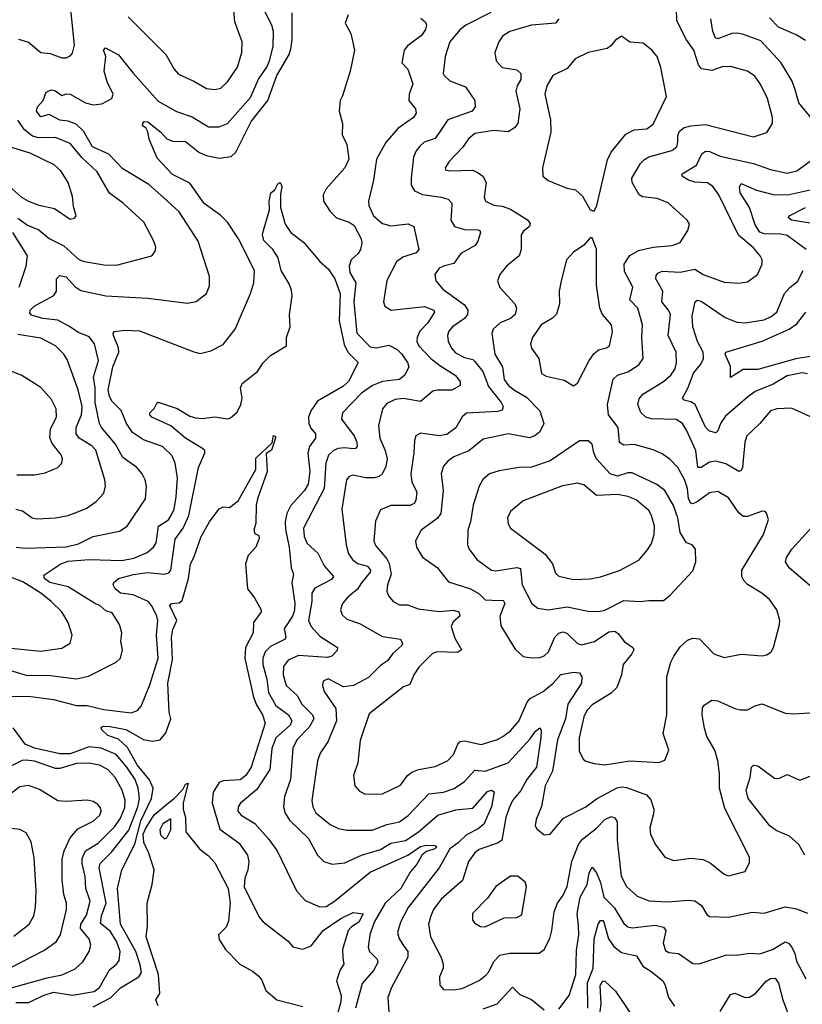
# Model space of a CAD drawing. Extents: x 1933546 to 2138868, y 524910 to 667279.
# Tile 294 of 466: x 2023414 to 2027147, y 634363 to 639061. Entities that reach past the tile are written whole.
import ezdxf

# ---------------------------------------------------------------- set-up
doc = ezdxf.new("R2010")
doc.units = 0

msp = doc.modelspace()

# ---------------------------------------------------------------- linework, layer by layer
at = {"layer": '0CON10XD'}
for points in [[(2023396.2, 636545), (2023439.6, 636539.6), (2023635, 636545.3), (2023695, 636560), (2023765, 636594.7), (2023889.5, 636620.5), (2023926.7, 636645), (2024014.5, 636775), (2024018.8, 636835), (2024012.7, 636865), (2023998.2, 636895), (2023973.1, 636925), (2023905, 636972.5), (2023871, 637035), (2023803.3, 637115), (2023793.9, 637133.9), (2023774.3, 637235), (2023773.8, 637305), (2023765.5, 637355), (2023788.9, 637435), (2023771.2, 637515), (2023745, 637548.6), (2023695, 637568.5), (2023648.1, 637598.1), (2023595, 637627), (2023524, 637635), (2023470.6, 637650.6), (2023462.3, 637662.3), (2023464.3, 637675), (2023482.9, 637695), (2023577.3, 637745), (2023588.9, 637765), (2023590, 637825), (2023605, 637840.8), (2023635, 637834.4), (2023677.2, 637787.3), (2023705, 637768.2), (2023825, 637744.1), (2024025, 637732.1), (2024215, 637708.8), (2024255, 637716.7), (2024304.4, 637755), (2024319.3, 637790.7), (2024319.1, 637835), (2024265, 638004), (2024174.2, 638144.2), (2024117.2, 638197.2), (2024030, 638275), (2023905, 638349.5), (2023839, 638419), (2023761.1, 638455), (2023718.9, 638528.9), (2023682.6, 638562.6), (2023645, 638577.2), (2023605, 638582.1), (2023555, 638608.1), (2023515, 638598.1), (2023494.4, 638625), (2023498, 638645), (2023526.2, 638675), (2023540, 638715), (2023564.2, 638725.8), (2023585, 638722), (2023615, 638700), (2023635, 638708), (2023655, 638705.6), (2023727.5, 638665), (2023765, 638655.5), (2023805, 638658.9), (2023853.3, 638685), (2023859.6, 638705), (2023830.8, 638765), (2023816.4, 638815), (2023824.4, 638885), (2023812.9, 638915), (2023822.6, 638927.4), (2023885, 638893.6), (2023955.2, 638805.2), (2024075, 638673.1), (2024162.3, 638622.3), (2024237.1, 638597.1), (2024315, 638550.4), (2024365, 638549.6), (2024405, 638566.2), (2024515, 638689.1), (2024553, 638777), (2024592.6, 638835), (2024605.6, 638865), (2024623.6, 638933.6), (2024624.2, 639004.2), (2024616.1, 639035), (2024556.6, 639155)], [(2023407.8, 638967.8), (2023455, 638953.3), (2023515, 638904.4), (2023559.2, 638899.2), (2023615, 638879.4), (2023635, 638879.4), (2023655, 638888), (2023665, 638901.2), (2023675, 638940), (2023655.8, 639125)], [(2023931.9, 639075), (2024111.4, 638895), (2024150.6, 638825), (2024171.4, 638801.4), (2024245, 638768.5), (2024305, 638733.3), (2024345, 638727.8), (2024374, 638735), (2024405.8, 638764.2), (2024452.9, 638835), (2024473.6, 638905), (2024474.4, 638955), (2024440.6, 639050.6), (2024433.8, 639125)], [(2025985.6, 639065), (2025970, 639045), (2025855, 639035.2), (2025752, 639005), (2025717.4, 638982.6), (2025699.4, 638955), (2025680, 638905), (2025687.1, 638865), (2025715, 638832.3), (2025785, 638821.4), (2025804.4, 638804.4), (2025804.4, 638775), (2025786.4, 638745), (2025780.6, 638719.4), (2025799.7, 638635), (2025789.5, 638565), (2025775, 638545.6), (2025744.6, 638525.4), (2025675, 638532.2), (2025585, 638518.5), (2025555, 638492.2), (2025527.6, 638452.4), (2025462.9, 638385), (2025444.2, 638355), (2025444.4, 638344.4), (2025465, 638339.2), (2025575, 638342.5), (2025601, 638331), (2025623.9, 638313.9), (2025638.5, 638285), (2025630, 638215), (2025635.8, 638195), (2025675, 638176.4), (2025715, 638171.3), (2025755, 638157.7), (2025836.9, 638106.9), (2025848.3, 638088.3), (2025845.6, 638075), (2025817.4, 638052.6), (2025805.6, 638035), (2025805.5, 637965), (2025796.7, 637935), (2025735.7, 637885), (2025703.8, 637845), (2025693.8, 637815), (2025705, 637783.3), (2025776.2, 637705), (2025783.6, 637685), (2025777.8, 637655), (2025755.7, 637635), (2025705.6, 637615), (2025672.9, 637585), (2025665.6, 637565), (2025679.7, 637465), (2025717.5, 637405), (2025725, 637344.3), (2025745.4, 637315), (2025773.8, 637293.8), (2025830.7, 637260.7), (2025895.4, 637195), (2025913.6, 637135), (2025895.4, 637095), (2025871.4, 637075), (2025845, 637066.7), (2025745, 637084.8), (2025625, 637059.2), (2025556.4, 637003.6), (2025485, 636975.9), (2025455.6, 636955), (2025435, 636930), (2025424.7, 636895.3), (2025433.9, 636815), (2025422.5, 636705), (2025405, 636681.2), (2025329.2, 636625), (2025301.4, 636575), (2025307.1, 636545), (2025335, 636497.1), (2025405, 636447.1), (2025458.8, 636378.8), (2025564.4, 636345), (2025605, 636321.1), (2025635, 636292.9), (2025699.5, 636290.5), (2025720.8, 636290.8), (2025728.7, 636275), (2025704.7, 636215), (2025709.5, 636169.5), (2025777, 636057), (2025815, 636021.9), (2025855, 636015.6), (2025895, 636018.5), (2025915, 636026.5), (2025936.2, 636045), (2025966.7, 636115), (2025985, 636133.2), (2026005, 636140.9), (2026023.4, 636133.4), (2026074, 636084), (2026095, 636078.8), (2026155.6, 636095), (2026225, 636139.7), (2026253.1, 636143.1), (2026270.8, 636130.8), (2026297.1, 636095), (2026338.6, 636065), (2026343.1, 636055), (2026334.4, 636035), (2026293.3, 635985), (2026285.4, 635934.6), (2026262.9, 635875), (2026235, 635847.8), (2026145, 635792.5), (2026119.6, 635765), (2026104.6, 635735), (2026082, 635635), (2026082.8, 635572.8), (2026102.3, 635532.3), (2026115, 635522.7), (2026155, 635512.3), (2026205, 635506.1), (2026325, 635524.1), (2026463, 635517), (2026491.7, 635528.3), (2026510, 635575), (2026483.5, 635655), (2026501.2, 635745), (2026500.5, 635925), (2026520.5, 635995), (2026535, 636023.8), (2026565, 636068), (2026599.1, 636100.9), (2026625, 636110.6), (2026657.2, 636107.2), (2026725, 636036), (2026775, 636018), (2026855.8, 636034.2), (2026955, 636025.7), (2026978.7, 636031.3), (2026998.8, 636045), (2027010, 636065), (2027039.1, 636175), (2027039.5, 636195), (2027025.6, 636245), (2026990, 636295), (2026954.5, 636324.5), (2026886.4, 636366.4), (2026868.6, 636385), (2026858.6, 636405), (2026859.4, 636435), (2026962.5, 636605), (2026986, 636676), (2026977, 636707), (2026970, 636715), (2026955, 636716.2), (2026885, 636690), (2026865, 636691.4), (2026845, 636708.6), (2026795, 636779.4), (2026745, 636810.6), (2026705, 636803.8), (2026645, 636760.7), (2026625, 636751.3), (2026615, 636754.6), (2026604.5, 636775), (2026599.5, 636825), (2026585, 636867.5), (2026553.7, 636923.7), (2026515, 636963.5), (2026479.2, 636989.2), (2026435, 637008.9), (2026345, 637033.8), (2026295, 637030.4), (2026275, 637043.5), (2026268.8, 637115), (2026222.1, 637175), (2026217.8, 637225), (2026244.2, 637345.8), (2026265.8, 637364.2), (2026315, 637380.9), (2026368.1, 637415), (2026387.3, 637445), (2026382, 637545), (2026385.4, 637605), (2026361.8, 637685), (2026324.6, 637725), (2026338.5, 637785), (2026299.2, 637859.3), (2026297.3, 637895), (2026325, 637935.3), (2026365, 637960.6), (2026435, 637975.9), (2026526.4, 637983.6), (2026565, 637998.6), (2026600.8, 638055), (2026608.6, 638085), (2026598.6, 638105), (2026507.8, 638187.8), (2026455, 638207.7), (2026385, 638216.5), (2026369.2, 638225), (2026335, 638283.8), (2026334.6, 638305), (2026374.6, 638375), (2026395, 638393.8), (2026415, 638406.2), (2026525, 638436.2), (2026549.1, 638455), (2026552.9, 638477.1), (2026553.4, 638506.6), (2026561.2, 638528.8), (2026583.8, 638546.2), (2026615, 638555.3), (2026685, 638561.8), (2026915, 638501.4), (2026977.6, 638522.4), (2027004.5, 638565.5), (2027005.5, 638595), (2026980.9, 638685), (2026949.6, 638749.6), (2026921.5, 638791.5), (2026886.2, 638815), (2026805, 638837.5), (2026765, 638835.4), (2026715, 638818.5), (2026666.8, 638826.8), (2026652.2, 638845), (2026630.4, 638915), (2026595.4, 638965), (2026548.6, 639055), (2026547.2, 639112.8)], [(2024372.5, 638127.5), (2024293.7, 638183.7), (2024225, 638281.8), (2024142.7, 638322.7), (2024070, 638400), (2024031.7, 638491.7), (2024025, 638526.7), (2024015.5, 638545.5), (2024000, 638555), (2024001.2, 638565), (2024007.5, 638575), (2024025, 638574.3), (2024086.4, 638525), (2024115, 638492.2), (2024145, 638481.5), (2024205, 638479.1), (2024268.5, 638428.5), (2024302.6, 638412.6), (2024365, 638400), (2024422.2, 638407.8), (2024445, 638428.6), (2024517.6, 638575), (2024596.7, 638675), (2024640.8, 638795), (2024698.6, 638895), (2024707.2, 638922.8), (2024713.3, 638965), (2024714.2, 639094.2)], [(2024980, 639085), (2024966.2, 639045), (2024993.8, 638995), (2025010.8, 638915), (2024990, 638815), (2024952.9, 638697.1), (2024942.2, 638675), (2024938.5, 638625), (2024954.2, 638565), (2024952.3, 638512.3), (2024974, 638465), (2024984.4, 638395), (2024965, 638354.3), (2024875, 638253.8), (2024860.8, 638225), (2024862.9, 638195), (2024895, 638145.6), (2024924.4, 638115), (2024985, 638095.4), (2025008.7, 638078.7), (2025042.1, 638015), (2025045.8, 637995), (2025039.4, 637965), (2025028.1, 637945), (2024995.4, 637914.6), (2024984.7, 637885), (2024989.4, 637855), (2025016.5, 637805), (2025008, 637715), (2025022.4, 637565), (2025085, 637500.8), (2025115, 637495.3), (2025175, 637507.5), (2025215, 637487.5), (2025235, 637466.5), (2025263.8, 637425), (2025270, 637405), (2025250.8, 637365), (2025225.6, 637345), (2025145, 637334.5), (2025096.8, 637315), (2025045, 637279.1), (2024953.5, 637185), (2024948.9, 637155), (2025009.3, 637075), (2025022.5, 637045), (2025023.6, 637025), (2025015.6, 637015), (2025005, 637012.9), (2024965, 637018.5), (2024932.5, 637015), (2024910.5, 637005), (2024887.2, 636982.8), (2024874.2, 636945), (2024866, 636824), (2024768.1, 636635), (2024771.1, 636595), (2024785, 636562.5), (2024835.3, 636515.3), (2024866.6, 636455), (2024910.6, 636405), (2024900.5, 636389.5), (2024821.2, 636348.8), (2024807.3, 636325), (2024806.9, 636285), (2024791.6, 636195), (2024805, 636165.6), (2024845, 636119.1), (2024930.5, 636065), (2024928.7, 636051.3), (2024902.9, 636025), (2024881.9, 636018.1), (2024743.3, 636026.7), (2024694.4, 636005.6), (2024672.9, 635975), (2024670.9, 635935), (2024685.4, 635885), (2024736.8, 635836.8), (2024759.5, 635795), (2024811.2, 635745), (2024816.2, 635725), (2024794.9, 635685.1), (2024735.3, 635625), (2024716.4, 635585), (2024705.9, 635435), (2024676.7, 635355), (2024671.8, 635305), (2024680.7, 635275), (2024701.3, 635241.3), (2024790.9, 635155), (2024834.2, 635074.2), (2024865, 635044.5), (2024905, 635032.1), (2024965, 635037.9), (2025045, 635074.7), (2025135, 635101), (2025185, 635131.3), (2025255, 635144), (2025314.1, 635185), (2025408.1, 635265), (2025495, 635290.7), (2025575, 635299.2), (2025645, 635378.2), (2025665, 635384.4), (2025677.3, 635377.3), (2025664.7, 635305), (2025627.4, 635222.6), (2025600.1, 635199.9), (2025545, 635171.7), (2025505, 635133.2), (2025465, 635105.6), (2025415.2, 635014.8), (2025267.6, 634825), (2025231.1, 634755), (2025216.2, 634705), (2025223.8, 634675), (2025248.5, 634638.5), (2025266.1, 634615), (2025265, 634588.8), (2025186.9, 634443.1), (2025170.5, 634395), (2025175.5, 634325)], [(2025327.6, 639067.6), (2025349.1, 639049.1), (2025354, 639035), (2025349.4, 639015), (2025330.6, 638985), (2025263.8, 638936.2), (2025248.6, 638915), (2025236.9, 638855), (2025265.5, 638825.5), (2025290, 638755), (2025272.2, 638705), (2025270.5, 638675), (2025301.4, 638635), (2025305.7, 638615), (2025292.5, 638595), (2025217.6, 638542.4), (2025160.9, 638475), (2025115.5, 638395), (2025102.1, 638295), (2025077.5, 638195), (2025078.8, 638175), (2025100.9, 638125), (2025145, 638088.2), (2025185, 638076.8), (2025267.3, 638087.3), (2025293.3, 638075), (2025318, 637965), (2025305, 637948.6), (2025241.5, 637928.5), (2025211.5, 637905), (2025165, 637816.7), (2025148.5, 637715), (2025155.6, 637695), (2025185.4, 637675.4), (2025345, 637693.1), (2025390, 637675), (2025392.9, 637665), (2025361.3, 637615), (2025322.5, 637575), (2025309.2, 637545), (2025307.5, 637525), (2025317.8, 637505), (2025375.1, 637445.1), (2025418.3, 637411.7), (2025491.8, 637365), (2025515.6, 637335), (2025515.7, 637315), (2025475, 637293.4), (2025406, 637294), (2025385, 637288.2), (2025325, 637240), (2025245, 637253.5), (2025205, 637248.2), (2025165, 637229.5), (2025145, 637203.8), (2025124.7, 637125.3), (2025131.8, 637065), (2025157.3, 637005), (2025166.7, 636965), (2025160.9, 636929.1), (2025145, 636895.8), (2025129.1, 636880.9), (2025105.3, 636874.7), (2025064.7, 636874.7), (2025002.6, 636887.4), (2024985, 636880.8), (2024973.3, 636865), (2024951.1, 636725), (2024970.4, 636555), (2024983.1, 636513.1), (2025002.1, 636485), (2025025.9, 636465.9), (2025073.5, 636453.5), (2025087.9, 636435), (2025085.9, 636425), (2025045, 636374.4), (2025025, 636344.6), (2024978.5, 636305), (2024953.6, 636275), (2024944.5, 636245), (2024951.9, 636221.9), (2024975, 636201.2), (2025035, 636179.7), (2025145, 636118.2), (2025230, 636105), (2025240, 636085), (2025236.7, 636075), (2025193.2, 636036.8), (2025167.6, 636002.4), (2025135, 635979.3), (2025077.6, 635922.4), (2025005.7, 635884.3), (2024958.3, 635878.3), (2024885, 635915.5), (2024861.9, 635905), (2024857.8, 635885), (2024866.5, 635855), (2024922.5, 635775), (2024924.8, 635715.2), (2024883.8, 635615), (2024847.9, 635562.1), (2024834.6, 635525), (2024807.7, 635335), (2024811.8, 635305), (2024826.3, 635276.3), (2024895, 635220.9), (2024935, 635201.2), (2024974.7, 635194.7), (2025095, 635194.2), (2025165, 635221.1), (2025225, 635234), (2025266.7, 635263.3), (2025365, 635367.6), (2025435, 635375.8), (2025486.6, 635393.4), (2025535, 635426.5), (2025585, 635480.9), (2025635, 635476.3), (2025743.8, 635515), (2025849.5, 635630.5), (2025875, 635666.2), (2025895, 635682), (2025901.7, 635671.7), (2025899.7, 635635), (2025879.4, 635495), (2025832.5, 635435), (2025805, 635383.1), (2025765, 635336.1), (2025748.8, 635301.2), (2025732.4, 635255), (2025713.9, 635146.1), (2025696.5, 635133.5), (2025605, 635101.2), (2025585, 635085.6), (2025555.3, 635044.7), (2025526.8, 634953.2), (2025424.5, 634865), (2025388.5, 634815), (2025374.6, 634785), (2025364.7, 634745), (2025373.9, 634685), (2025425, 634586), (2025434.6, 634555), (2025433.6, 634535), (2025415.7, 634495), (2025418, 634455), (2025435, 634434.2), (2025485, 634431.9), (2025525, 634438.9), (2025605, 634476.5), (2025637.7, 634502.3), (2025651.7, 634518.3), (2025675, 634567.1), (2025705, 634597.5), (2025752.1, 634607.9), (2025892.4, 634607.6), (2025915.4, 634624.6), (2025942.6, 634677.4), (2025953.1, 634715), (2025963.2, 634805), (2025978.9, 634845), (2026006.9, 634883.1), (2026025.3, 634925), (2026048.2, 635045), (2026080.3, 635125), (2026099, 635151), (2026166.1, 635203.9), (2026205, 635245.5), (2026235, 635258.5), (2026252.5, 635252.5), (2026263.3, 635233.3), (2026263.4, 635146.6), (2026282.5, 634975), (2026307.8, 634925), (2026359.3, 634879.3), (2026416.6, 634856.6), (2026505, 634852.2), (2026605, 634860.4), (2026635, 634856.2), (2026665.6, 634835), (2026691.7, 634791.7), (2026705, 634782.5), (2026795, 634779.4), (2026907.3, 634802.7), (2026965, 634797.8), (2027065, 634827.9), (2027118.9, 634818.9), (2027172.3, 634797.7)], [(2025660.6, 639095), (2025542.2, 639035), (2025515, 639014.6), (2025465.3, 638955), (2025442.7, 638885), (2025434.6, 638805), (2025438.5, 638795), (2025465, 638770), (2025540.6, 638740.6), (2025585, 638676.2), (2025587.1, 638645), (2025572.5, 638625), (2025456.7, 638583.3), (2025395.5, 638495), (2025343.8, 638476.2), (2025322, 638458), (2025304.5, 638435), (2025293.1, 638405), (2025280.8, 638305), (2025281.7, 638271.7), (2025297.1, 638245), (2025335, 638226.6), (2025424.8, 638214.8), (2025457.1, 638205), (2025474.5, 638185), (2025473.2, 638146.8), (2025471.1, 638105), (2025488.6, 638075), (2025535, 638059.7), (2025598.8, 638058.8), (2025608.1, 638055), (2025611.5, 638045), (2025599.1, 638005), (2025585.9, 637984.1), (2025518.2, 637945), (2025485, 637898.5), (2025435, 637885.8), (2025415.6, 637875), (2025394.4, 637845), (2025399.4, 637815), (2025432.2, 637775), (2025535, 637700.5), (2025552.1, 637675), (2025549.3, 637655), (2025535.3, 637635), (2025477.7, 637595), (2025460.4, 637575), (2025454.6, 637555), (2025457.3, 637527.3), (2025473.3, 637493.3), (2025492.1, 637472.1), (2025535, 637448.8), (2025575, 637440), (2025585, 637429.6), (2025623.1, 637383.1), (2025650.4, 637310.4), (2025711.1, 637235), (2025720.4, 637215), (2025715, 637198.6), (2025695, 637191.1), (2025545, 637183.6), (2025524.1, 637165.9), (2025495, 637113.3), (2025451.2, 637081.2), (2025415, 637075.4), (2025325, 637087.8), (2025303.7, 637076.3), (2025296.6, 637053.4), (2025294.6, 636995), (2025279.6, 636895), (2025284.6, 636855), (2025308.3, 636808.2), (2025303.6, 636766.4), (2025295, 636752.5), (2025277, 636743), (2025185, 636742.9), (2025135, 636721.9), (2025111.5, 636668.5), (2025103.1, 636575), (2025111.9, 636551.9), (2025165, 636488.9), (2025175.8, 636465.8), (2025186.2, 636415), (2025168.5, 636365), (2025165.6, 636335), (2025172.6, 636312.6), (2025194.6, 636284.6), (2025225, 636269.5), (2025265, 636269.2), (2025315, 636249.6), (2025415, 636237.8), (2025484, 636244), (2025508.6, 636235), (2025513.1, 636215), (2025481.9, 636188.1), (2025472, 636165), (2025490.2, 636110.2), (2025520.8, 636055), (2025502.5, 636042.5)], [(2027195.4, 638585), (2027130, 638665), (2027113.8, 638726.2), (2027098.3, 638768.3), (2027047.1, 638855), (2026949.9, 638959.9), (2026862.6, 638992.6), (2026835, 638997), (2026811.4, 638995), (2026745, 638970.4), (2026733.5, 638975), (2026720.3, 639005), (2026711.3, 639065)], [(2027161.7, 638961.7), (2027118.7, 638988.7), (2027033.1, 639025), (2026990.6, 639070.6)], [(2026155, 638147.5), (2026167.1, 638175), (2026217.4, 638392.6), (2026235, 638429.4), (2026305.8, 638514.2), (2026345, 638535.4), (2026405, 638540), (2026435, 638562.2), (2026500, 638695), (2026472.9, 638832.9), (2026455.3, 638885.3), (2026430, 638915), (2026388.3, 638948.3), (2026325, 638954.4), (2026285, 638982.5), (2026255, 638962.5), (2026234.2, 638935.8), (2026215.9, 638924.1), (2026126.2, 638903.8), (2026063.8, 638875), (2026025, 638828.6), (2025956.9, 638795), (2025927.7, 638745), (2025918.5, 638705), (2025946.1, 638583.9), (2025947.5, 638525), (2025908.1, 638355), (2025910, 638315), (2025934.5, 638294.5), (2025965, 638281.4), (2026025, 638256.7), (2026065, 638250), (2026098.5, 638218.5), (2026135, 638153.3), (2026155, 638147.5)], [(2023405, 638113.5), (2023450.7, 638080.7), (2023505, 638058.1), (2023555, 638017.1), (2023625, 637981.8), (2023695, 637917.9), (2023715, 637909.6), (2023815, 637891.2), (2023875, 637889.1), (2024043.6, 637933.6), (2024060, 637955), (2024062.5, 637975), (2024053.1, 638005), (2024005.6, 638095), (2023906.9, 638185), (2023842.9, 638232.9), (2023783.8, 638335), (2023711.5, 638401.5), (2023655, 638470), (2023585, 638499.3), (2023505, 638497.6), (2023475, 638505.9), (2023436.7, 638535), (2023405, 638581.8)], [(2023364.7, 638264.7), (2023422.9, 638215), (2023455, 638195.5), (2023505, 638175.4), (2023580.2, 638160.2), (2023655, 638108.8), (2023675, 638113.3), (2023682.5, 638125), (2023670.8, 638169.2), (2023665, 638217.5), (2023645, 638284), (2023610.4, 638340.4), (2023578.7, 638368.7), (2023463.7, 638423.6), (2023364.7, 638454.7)], [(2027220.8, 637150.8), (2027095, 637207.9), (2027025.4, 637204.6), (2026995, 637195.4), (2026945.3, 637134.7), (2026882.9, 637075), (2026873.2, 637045), (2026861.5, 636925), (2026855, 636910), (2026845, 636905.5), (2026782.2, 636942.2), (2026735, 636954.8), (2026705, 636950.2), (2026665, 636924), (2026649.2, 636925), (2026639.6, 637005), (2026595, 637103.1), (2026575, 637134.5), (2026545, 637153.1), (2026427.3, 637157.3), (2026400.8, 637165), (2026376.5, 637186.5), (2026362.3, 637225), (2026368.5, 637251.5), (2026386.4, 637273.6), (2026485.5, 637335), (2026519.6, 637365), (2026540, 637395), (2026547.3, 637425), (2026546.2, 637475), (2026507.5, 637555), (2026518.4, 637655), (2026509.6, 637675), (2026477.3, 637715), (2026481.1, 637765), (2026448.8, 637825), (2026450, 637840), (2026458.6, 637851.4), (2026479.2, 637860.8), (2026565, 637856.8), (2026635, 637870.7), (2026675, 637844.7), (2026775, 637808.2), (2026845, 637804.5), (2026885, 637810), (2026932.9, 637845), (2026955.6, 637895), (2026955.5, 637915), (2026946.5, 637935), (2026915, 637972.7), (2026843.2, 638033.2), (2026748.4, 638225), (2026720, 638265), (2026695, 638282.3), (2026635, 638285.8), (2026604.2, 638295), (2026574.3, 638315), (2026574.3, 638325), (2026642.4, 638367.6), (2026668.3, 638421.7), (2026685, 638434.5), (2026705, 638432.5), (2026755, 638409.7), (2026915, 638374.7), (2026995, 638345.9), (2027075, 638329.3), (2027120.5, 638339.5), (2027185, 638386.2)], [(2024204.6, 637064.7), (2024135, 637123.4), (2024044, 637165), (2024033.8, 637175), (2024034, 637185), (2024055, 637206.2), (2024068.3, 637231.7), (2024075, 637236.7), (2024165, 637205.6), (2024225, 637170), (2024251.7, 637161.7), (2024285, 637157.8), (2024345, 637166.2), (2024405, 637157.1), (2024419.1, 637160.9), (2024451.7, 637188.3), (2024469.2, 637225), (2024474.3, 637255), (2024467.7, 637302.3), (2024474.4, 637325.6), (2024548.3, 637381.7), (2024575, 637423.8), (2024610.7, 637459.3), (2024686.5, 637505), (2024685.8, 637545), (2024704.8, 637595), (2024700.6, 637655), (2024712.8, 637742.8), (2024710.7, 637770.7), (2024700, 637800), (2024660.5, 637865), (2024646.7, 637925), (2024621.4, 637965), (2024577.8, 638007.8), (2024572, 638035), (2024577.5, 638055), (2024606.2, 638153.8), (2024604.6, 638195), (2024611.2, 638235), (2024630.3, 638249.7), (2024645, 638277.5), (2024655, 638284), (2024658.9, 638278.9), (2024663.5, 638265), (2024657.5, 638225), (2024658.6, 638165), (2024679.4, 638085), (2024708, 638045), (2024768.7, 637998.7), (2024845, 637907.1), (2024885, 637873.1), (2024916.7, 637825), (2024942.9, 637752.9), (2024937.8, 637625), (2024961.4, 637511.4), (2024978.8, 637475), (2025028, 637425), (2024982.7, 637335), (2024955, 637311.1), (2024835, 637240.9), (2024802.5, 637195), (2024791.6, 637165), (2024793.1, 637135), (2024802.1, 637112.1), (2024825.6, 637084.4), (2024825.4, 637065), (2024796.2, 637025), (2024787.9, 636995), (2024798.4, 636905), (2024790.2, 636845), (2024772.8, 636815), (2024706.9, 636743.1), (2024688.6, 636705), (2024680.2, 636665), (2024682.1, 636627.9), (2024700, 636545), (2024709.1, 636445), (2024720.6, 636415), (2024712.5, 636375), (2024726.6, 636275), (2024724.3, 636244.3), (2024715.1, 636214.9), (2024675.9, 636155), (2024683.9, 636115), (2024680.9, 636105), (2024610.2, 636069.8), (2024585.5, 636044.5), (2024573.5, 636015), (2024574.4, 635985), (2024593.3, 635915), (2024601.3, 635851.4), (2024635, 635789.3), (2024695.4, 635745), (2024711.8, 635715), (2024704.1, 635695), (2024635, 635635.3), (2024616.3, 635583.7), (2024606.6, 635483.4), (2024545, 635387.9), (2024467, 635323), (2024455.7, 635305), (2024454.4, 635285), (2024470.8, 635265), (2024535, 635225.5), (2024599.1, 635155), (2024642.2, 635095), (2024735, 634903.8), (2024775, 634858.6), (2024845, 634828.6), (2024875, 634830), (2024915, 634854.5), (2025085, 634993.5), (2025265.3, 635074.7), (2025325, 635115.5), (2025353.1, 635123.1), (2025395, 635121.5), (2025404.3, 635115), (2025394.2, 635105), (2025355, 635091.8), (2025333.7, 635076.3), (2025308, 635032), (2025275.7, 634994.3), (2025231.3, 634915), (2025156.7, 634845), (2025105.2, 634755), (2025083.6, 634695), (2025075.4, 634635.4), (2025081.8, 634615), (2025119.2, 634579.2), (2025122.9, 634562.9), (2025102.2, 634525), (2025046.9, 634463.1), (2025015.3, 634345)], [(2027165.7, 637965), (2027075, 638030.6), (2027045, 638037.8), (2026965, 638039), (2026945, 638047.3), (2026922.3, 638082.3), (2026895.2, 638165.2), (2026850.8, 638235), (2026847.3, 638262.7), (2026855, 638279.2), (2026927.9, 638247.9), (2027015, 638225.8), (2027085, 638226.7), (2027185, 638248.9)], [(2023365, 635958), (2023445, 635933), (2023561.2, 635931.2), (2023685, 635916.6), (2023741.6, 635928.4), (2023873.8, 635995), (2023894.3, 636015), (2023903.5, 636055), (2023896.7, 636095), (2023900.6, 636135), (2023890, 636175), (2023855, 636230.8), (2023825, 636240), (2023795.8, 636265.8), (2023774.6, 636274.6), (2023645.2, 636355.2), (2023557.5, 636375), (2023532.1, 636395), (2023529.4, 636410.6), (2023610, 636465), (2023645, 636477.3), (2023745.2, 636485.2), (2023901.3, 636481.3), (2023957.7, 636492.3), (2024021.9, 636518.1), (2024052.7, 636545), (2024064.7, 636565), (2024075.6, 636644.4), (2024123.2, 636675), (2024141.2, 636705), (2024150.3, 636725), (2024160.5, 636785), (2024166.6, 636875), (2024154.7, 636944.7), (2024140.5, 636980.5), (2024095.2, 637025.2), (2024005, 637056.2), (2023952, 637092), (2023923.9, 637135), (2023897.1, 637197.1), (2023855, 637238.6), (2023842.5, 637262.5), (2023835.8, 637295), (2023857.6, 637405), (2023886.9, 637475), (2023885.6, 637495), (2023861.9, 637555), (2023860, 637565), (2023866.5, 637573.5), (2023915, 637579.6), (2023985, 637576.2), (2024245, 637475.6), (2024275, 637468.9), (2024325, 637480.5), (2024385, 637510.6), (2024441.5, 637585), (2024515.4, 637754.6), (2024530, 637805), (2024534.4, 637865), (2024457.1, 638015), (2024404.7, 638094.7), (2024372.5, 638127.5)], [(2027195, 638087.9), (2027095.8, 638105), (2027081.4, 638115), (2027084.3, 638125), (2027162.1, 638165)], [(2023411.5, 637785), (2023445.3, 637885), (2023450.6, 637935), (2023381.6, 638045)], [(2026055, 637313.3), (2026075, 637326.7), (2026130, 637435), (2026152.5, 637467.5), (2026174.6, 637485.4), (2026213.8, 637495), (2026227.5, 637505), (2026241.7, 637571.7), (2026236.7, 637605), (2026194.8, 637654.8), (2026181.3, 637685), (2026165.4, 637795), (2026165.9, 637965.9), (2026145, 638020), (2026135, 638020), (2026104.2, 637985.8), (2026055, 637951.2), (2026022.5, 637915), (2025996.7, 637815), (2025987.5, 637765), (2025988.4, 637705), (2025975, 637656.2), (2025955, 637636.5), (2025900.9, 637605), (2025860, 637545), (2025851.1, 637515), (2025854.6, 637494.6), (2025890, 637445), (2025903.7, 637373.7), (2025925, 637360), (2026010.9, 637340.9), (2026055, 637313.3)], [(2027171.6, 637371.6), (2027146.6, 637376.6), (2027075, 637362.6), (2027007.9, 637322.1), (2026922.8, 637287.2), (2026885, 637260.8), (2026781.2, 637168.8), (2026757.7, 637135), (2026745, 637099.2), (2026735, 637090.5), (2026705, 637098.5), (2026685, 637116.5), (2026635.7, 637225.7), (2026615, 637237.7), (2026584, 637245), (2026575.7, 637255), (2026603.3, 637306.7), (2026627.9, 637375), (2026662.8, 637417.2), (2026676.3, 637445), (2026674.7, 637475), (2026648, 637525), (2026624.7, 637595), (2026621.8, 637648.2), (2026635.5, 637715), (2026645, 637722.9), (2026665, 637718.7), (2026779.5, 637639.5), (2026835, 637618.5), (2026875, 637615.3), (2026965, 637629.4), (2026999.4, 637645), (2027025.4, 637665), (2027062.9, 637755), (2027087.3, 637782.7), (2027125, 637811.4), (2027151.5, 637865)], [(2027185, 637454.5), (2027116.3, 637443.7), (2026935, 637392.4), (2026865, 637392.7), (2026805, 637353.3), (2026804.3, 637405.7), (2026778.9, 637465), (2026782, 637475), (2026955, 637526.8), (2027085, 637584.3), (2027120.3, 637609.7), (2027163.8, 637665)], [(2023395, 636726.2), (2023427.8, 636717.8), (2023474, 636684), (2023495, 636679.6), (2023585, 636684.6), (2023645, 636695.4), (2023730.6, 636729.4), (2023777.9, 636762.1), (2023815, 636802), (2023823.5, 636835), (2023820.4, 636865), (2023776.9, 637006.9), (2023758.2, 637028.2), (2023698.2, 637065), (2023683.9, 637085), (2023683.5, 637115), (2023708.7, 637175), (2023711.9, 637215), (2023693.4, 637295), (2023640.5, 637440.5), (2023625, 637465.7), (2023584.7, 637504.7), (2023515, 637540.8), (2023405, 637558.6)], [(2023400.2, 636889.8), (2023485, 636889.4), (2023535, 636898.6), (2023595, 636924), (2023614, 636945), (2023618.6, 636965), (2023611.1, 636985), (2023568.6, 637038.6), (2023558, 637068), (2023560.7, 637109.3), (2023588.8, 637165), (2023587.1, 637205), (2023565, 637248.6), (2023515, 637306.9), (2023423.8, 637363.8), (2023215, 637447.7)], [(2023365, 635831.9), (2023455, 635833.6), (2023575, 635817.5), (2023685, 635789.6), (2023735, 635789.1), (2023815, 635770.5), (2023945, 635753.2), (2023975, 635764.5), (2023993.7, 635786.4), (2024035, 635887.5), (2024074.7, 636015), (2024066.7, 636125), (2024073.3, 636195), (2024067.3, 636215), (2024043.9, 636265), (2024026.2, 636285), (2023955, 636316.9), (2023895, 636324.3), (2023869.2, 636345), (2023860, 636365), (2023862.5, 636375), (2023885.4, 636394.6), (2023956.2, 636413.8), (2024023, 636423), (2024105.2, 636414.8), (2024125, 636422.3), (2024134.8, 636435.2), (2024155, 636582.5), (2024192.8, 636635), (2024220.5, 636695), (2024266.5, 636925), (2024297.3, 636995), (2024296.2, 637005), (2024285.4, 637015), (2024204.6, 637064.7)], [(2023765, 634350.9), (2023846.7, 634393.3), (2023895, 634441), (2023982.7, 634495), (2023995.6, 634515), (2023988, 634552), (2023968.3, 634615), (2023894, 634745), (2023880.7, 634915), (2023900.5, 635005), (2023962.4, 635127.6), (2023990.9, 635239.1), (2024042.4, 635345), (2024049.8, 635395), (2024033.4, 635433.4), (2023974.8, 635505), (2023928.4, 635588.4), (2023885, 635627.7), (2023834.4, 635645), (2023804, 635675), (2023802.5, 635685), (2023815, 635690), (2023845, 635688.2), (2023920.8, 635675), (2024005, 635627.1), (2024045, 635619.3), (2024084.5, 635625.5), (2024111.5, 635658.5), (2024134.3, 635725), (2024127, 635757), (2024120.7, 635895), (2024142.2, 636007.8), (2024137.3, 636112.7), (2024145, 636151.2), (2024163.8, 636195), (2024130, 636265), (2024137.5, 636275), (2024175, 636278), (2024189.4, 636290.6), (2024219.6, 636395), (2024228.1, 636465), (2024244.4, 636495), (2024279.2, 636595), (2024320, 636665), (2024365, 636727.5), (2024385, 636736.7), (2024415, 636733.8), (2024456.7, 636765), (2024540, 636915), (2024540.8, 636969.2), (2024618.3, 637041.7), (2024625, 637077.5), (2024635, 637070), (2024629.5, 637049.5), (2024615, 637007.1), (2024588.8, 636991.2), (2024594.7, 636905), (2024547.5, 636775), (2024542.5, 636745), (2024540.7, 636659.3), (2024530, 636625), (2024535, 636610), (2024555, 636600), (2024556.2, 636585), (2024540, 636545), (2024503.3, 636505), (2024490.8, 636465), (2024501.2, 636345), (2024533.2, 636303.2), (2024566.2, 636245), (2024566.2, 636235), (2024529.2, 636185), (2024527.8, 636135), (2024491.6, 636065), (2024488.1, 636015), (2024528.8, 635828.8), (2024542.7, 635792.7), (2024571.7, 635745), (2024584.6, 635705), (2024517.5, 635495), (2024492.2, 635455), (2024465.1, 635434.9), (2024385, 635429.2), (2024365, 635421.9), (2024336.8, 635375), (2024332.5, 635325), (2024368.8, 635198.8), (2024461.5, 635131.5), (2024500.9, 635075), (2024507.4, 635042.6), (2024501.8, 635005), (2024487.1, 634965), (2024485, 634922.5), (2024558.1, 634778.1), (2024575, 634756.9), (2024694.3, 634665), (2024717.4, 634637.4), (2024765, 634625.6), (2024805, 634641.8), (2024861.6, 634715), (2024945, 634772), (2025005, 634801.1), (2025052.5, 634795), (2025032.2, 634755), (2024997.3, 634732.7), (2024981.2, 634715), (2024954.1, 634625), (2024954.8, 634584.8), (2024960.8, 634555), (2024942.9, 634527.1), (2024925.2, 634475), (2024947.6, 634405), (2024945.4, 634375), (2024928.8, 634311.2)], [(2026175, 636237.7), (2026205, 636243.3), (2026295, 636289.2), (2026374.4, 636284.4), (2026415, 636290.6), (2026485, 636290), (2026515, 636314), (2026625, 636431.2), (2026639.4, 636475), (2026637.1, 636535), (2026621.2, 636555), (2026595, 636564.2), (2026563.8, 636613.8), (2026552.9, 636685), (2026533, 636743), (2026490.8, 636815), (2026453.6, 636843.6), (2026335, 636898.7), (2026315, 636899.1), (2026265, 636882.4), (2026230, 636895), (2026165.5, 636965), (2026152.7, 636995), (2026145.5, 637035), (2026125, 637051.4), (2026085, 637052), (2025945, 636956.9), (2025855.5, 636925.5), (2025796, 636924), (2025700.7, 636909.3), (2025655, 636893.6), (2025623, 636867), (2025605.4, 636835), (2025577.3, 636745), (2025564.7, 636665.3), (2025552.1, 636625), (2025549.5, 636555), (2025557.5, 636535), (2025595, 636485.6), (2025665, 636434.5), (2025685, 636431.8), (2025785, 636447.3), (2025803.1, 636443.1), (2025811.2, 636365), (2025856.4, 636275), (2025885, 636252.5), (2025934.6, 636244.6), (2026025, 636260.2), (2026125, 636239.2), (2026175, 636237.7)], [(2026055, 636390), (2026135, 636393.5), (2026185, 636402.5), (2026275, 636433.6), (2026367.3, 636482.7), (2026409.2, 636530.8), (2026427.9, 636562.1), (2026440.4, 636605), (2026441.6, 636645), (2026428.4, 636695), (2026415, 636720), (2026355, 636769.6), (2026315, 636786.5), (2026265, 636796.1), (2026165, 636790.8), (2026105, 636841.1), (2026075, 636850), (2026003.2, 636836.8), (2025815, 636765.6), (2025755, 636714.2), (2025741.1, 636685), (2025744.4, 636655), (2025755.4, 636635.4), (2025921.2, 636511.2), (2025955, 636464), (2025970.2, 636420.2), (2025985, 636405.6), (2026055, 636390)], [(2027195, 636352.2), (2027084.6, 636445), (2027066.7, 636475), (2027072.2, 636495), (2027097.9, 636535), (2027244.3, 636695)], [(2023355, 636063.4), (2023515, 636047.5), (2023615, 636062.2), (2023655, 636086), (2023664.4, 636125), (2023645.5, 636185), (2023615.3, 636235.3), (2023564.4, 636285), (2023514.6, 636325), (2023428.3, 636378.3), (2023345, 636410.4)], [(2025502.5, 636042.5), (2025404.6, 636045.4), (2025382.3, 636037.7), (2025318.3, 635971.7), (2025294.3, 635935), (2025275, 635889.4), (2025245, 635878.1), (2025080.2, 635749.8), (2025038.3, 635621.7), (2025027.5, 635515), (2025006.9, 635455), (2025012, 635405), (2025035, 635380), (2025062.5, 635365), (2025145, 635366.9), (2025230.5, 635409.5), (2025264.5, 635455), (2025285, 635471.5), (2025316.4, 635483.6), (2025395, 635498), (2025455, 635524.6), (2025482.5, 635555), (2025503.9, 635605), (2025515, 635616.9), (2025535, 635619.7), (2025615, 635603.1), (2025692.9, 635627.1), (2025718.6, 635641.4), (2025755, 635667.8), (2025795, 635714.4), (2025834.5, 635805), (2025848.2, 635821.8), (2025911.5, 635855), (2025958.7, 635895), (2025995, 635936.5), (2026055, 635947.3), (2026084.5, 635944.5), (2026095.5, 635925.5), (2026094.5, 635895), (2026029, 635795), (2026017.1, 635725), (2025978.9, 635625), (2025955.3, 635475), (2025920.8, 635405), (2025902.3, 635307.7), (2025877.1, 635245), (2025873.1, 635215), (2025880.4, 635200.4), (2025915, 635172.5), (2025945, 635175.6), (2026008.1, 635251.9), (2026115, 635304.6), (2026165.8, 635344.2), (2026264.3, 635395.7), (2026285, 635400.6), (2026308.2, 635398.2), (2026403.2, 635363.2), (2026425, 635338.1), (2026438.4, 635295), (2026437.8, 635272.3), (2026419.5, 635205), (2026422.9, 635175), (2026445, 635128), (2026491.2, 635065), (2026535, 635050), (2026615, 635060.6), (2026674.5, 635054.5), (2026707.8, 635037.8), (2026775, 634984.2), (2026795, 634976), (2026875, 634997.5), (2026895, 635040), (2026895.8, 635065), (2026777.7, 635297.7), (2026752.9, 635395), (2026752.1, 635465), (2026743.8, 635525), (2026729.2, 635575), (2026691.5, 635641.5), (2026680.2, 635680.2), (2026670, 635745), (2026671.5, 635778.5), (2026678.9, 635791.1), (2026715, 635814.2), (2026745, 635811.5), (2026825, 635773.8), (2026851.9, 635768.1), (2026885, 635768.6), (2026925, 635789.4), (2026955, 635796.7), (2027065, 635752.2), (2027105, 635748.5), (2027207.5, 635755)], [(2023395, 634371.2), (2023458.1, 634371.9), (2023525, 634405.2), (2023575, 634420.3), (2023665, 634406.7), (2023768.6, 634425), (2023795, 634442.7), (2023841.9, 634528.1), (2023875.7, 634554.3), (2023888.1, 634571.9), (2023893.8, 634615), (2023876.3, 634665), (2023845, 634711.8), (2023799, 634749), (2023803.8, 634785), (2023825.8, 634845), (2023792.5, 635015), (2023797.6, 635035), (2023851.7, 635088.3), (2023935, 635194.2), (2023977.4, 635305), (2023985.8, 635345.8), (2023979.7, 635395), (2023964.5, 635435), (2023925.1, 635495), (2023873.5, 635555), (2023802.9, 635585), (2023745, 635591.4), (2023655, 635559), (2023605, 635559), (2023485, 635585.6), (2023440.6, 635605), (2023383, 635683)], [(2023189.7, 634390.3), (2023545, 634489.8), (2023616.3, 634503.7), (2023677.8, 634532.2), (2023715, 634565.6), (2023745.5, 634615), (2023752.9, 634645), (2023744.6, 634675), (2023704.3, 634725), (2023706.2, 634745), (2023732.1, 634787.9), (2023749.5, 634855), (2023730, 634915), (2023726.8, 634973.2), (2023712.4, 635035), (2023711.4, 635058.6), (2023726.9, 635095), (2023788.8, 635131.2), (2023868.1, 635211.9), (2023895, 635252), (2023915, 635302.9), (2023917, 635337), (2023903.3, 635385), (2023869.5, 635445), (2023833.5, 635483.5), (2023795, 635504.7), (2023743.6, 635513.6), (2023685, 635512.4), (2023605, 635487.8), (2023585, 635488.2), (2023485, 635522.5), (2023445, 635528.5), (2023425, 635526), (2023375, 635500.7)], [(2027159.1, 635075), (2027130.7, 635125), (2027085.6, 635165), (2027022.8, 635192.8), (2026992.3, 635215), (2026888.7, 635345), (2026878.8, 635385), (2026898.5, 635445), (2026905.6, 635494.4), (2026915, 635504), (2026935, 635500.6), (2027015, 635442.3), (2027035, 635441.2), (2027075, 635459.4), (2027135, 635433.3), (2027205, 635460)], [(2023655, 635156.7), (2023690.4, 635199.6), (2023765, 635236.5), (2023795.5, 635265), (2023802.2, 635285), (2023799.8, 635299.8), (2023787, 635317), (2023765, 635330), (2023735, 635337.1), (2023635, 635330.5), (2023595, 635334.5), (2023507.7, 635387.7), (2023455, 635406.9), (2023415, 635400.9), (2023375, 635371.1)], [(2024075, 634355.8), (2024062.5, 634385), (2024082, 634415), (2024076.1, 634505), (2024016.7, 634685), (2024022.7, 634737.3), (2024021.4, 634845), (2024046, 634935), (2024055.6, 635005), (2024030.5, 635085), (2024006.6, 635135), (2024003.5, 635175), (2024015, 635203.8), (2024055, 635267.1), (2024122.9, 635325), (2024151.4, 635345), (2024192.1, 635387.9), (2024205, 635413.3), (2024218, 635418), (2024194.2, 635324.2), (2024193.8, 635295), (2024204.3, 635255), (2024206.1, 635186.1), (2024271.2, 635105), (2024315, 635071.2), (2024345, 635038), (2024407.9, 634915), (2024418.3, 634845), (2024410.4, 634759.6), (2024398.2, 634731.8), (2024362, 634695), (2024365, 634672.5), (2024396.2, 634625), (2024464.4, 634554.4), (2024525, 634522), (2024555, 634498), (2024569.1, 634479.1), (2024588.7, 634428.7), (2024640, 634385), (2024765, 634352.5)], [(2024105, 635152.5), (2024115, 635157.5), (2024134, 635195), (2024135, 635247.5), (2024096, 635225), (2024082, 635195), (2024085, 635172.5), (2024105, 635152.5)], [(2023385, 634688.8), (2023459.5, 634745), (2023480.4, 634785), (2023489.6, 634825), (2023493.1, 634905), (2023482.5, 635062.5), (2023468, 635138), (2023445, 635180.8), (2023415, 635196.7), (2023335, 635206.4)], [(2023325.6, 634515), (2023529.4, 634620.6), (2023588.3, 634661.7), (2023608.4, 634695), (2023636.4, 634815), (2023637.3, 634845), (2023625, 634886.7), (2023616.5, 634956.5), (2023616.4, 635055), (2023625.2, 635094.8), (2023655, 635156.7)], [(2025985, 634340), (2026035.4, 634405), (2026066.3, 634505), (2026069.6, 634620.4), (2026081, 634695), (2026078.9, 634738.9), (2026073.2, 634795), (2026086.9, 634875), (2026121.3, 634935), (2026129.7, 634990.3), (2026145, 635017.5), (2026165, 634991.1), (2026183.9, 634945), (2026200.4, 634875), (2026249.8, 634825), (2026295, 634748.8), (2026315, 634733.2), (2026335, 634728.2), (2026445, 634740.3), (2026485, 634730.4), (2026495.4, 634715), (2026483.8, 634655), (2026495, 634620), (2026510.9, 634610.9), (2026556, 634606), (2026625, 634557.1), (2026655, 634556.8), (2026785, 634599.1), (2026835, 634597.5), (2026895, 634607.5), (2026945, 634603.8), (2027005, 634624.7), (2027065, 634660.7), (2027081.5, 634655), (2027096.5, 634636.5), (2027111.6, 634605), (2027119.4, 634569.4), (2027164.4, 634485)], [(2025635, 634733.3), (2025725, 634775.5), (2025785, 634777.8), (2025809.2, 634790.8), (2025831.9, 634925), (2025825, 634946.2), (2025790, 634975), (2025755, 634974.3), (2025685.4, 634924.6), (2025645, 634870), (2025574.3, 634795.7), (2025574.2, 634765), (2025585, 634750), (2025612.5, 634735), (2025635, 634733.3)], [(2026124.3, 634345), (2026122.7, 634465), (2026148.8, 634535), (2026154.6, 634675.4), (2026173.8, 634745), (2026185, 634762.5), (2026195, 634762.5), (2026200, 634755), (2026222.2, 634675), (2026248.2, 634638.2), (2026285, 634611.1), (2026355.8, 634595), (2026386.2, 634545), (2026425, 634520.9), (2026481.1, 634475), (2026492.5, 634455), (2026508.6, 634395), (2026538.1, 634355)], [(2026179.1, 634305), (2026188.4, 634365), (2026182.7, 634452.7), (2026195, 634475.5), (2026205, 634473.3), (2026255.3, 634425.2), (2026350.9, 634285)], [(2026755, 634328.8), (2026805, 634410), (2026825, 634415.6), (2026875, 634395.5), (2026895, 634396.5), (2026924.4, 634415), (2026975, 634473.8), (2026995, 634486.2), (2027017.5, 634487.5), (2027034, 634464), (2027054.4, 634384.4), (2027083.8, 634303.8)], [(2025625, 634341.2), (2025691.5, 634365), (2025765, 634445.7), (2025800.4, 634410.4), (2025855.5, 634385.5), (2025915, 634336.8)]]:
    msp.add_lwpolyline(points, dxfattribs=at)

doc.saveas('drawing.dxf')
